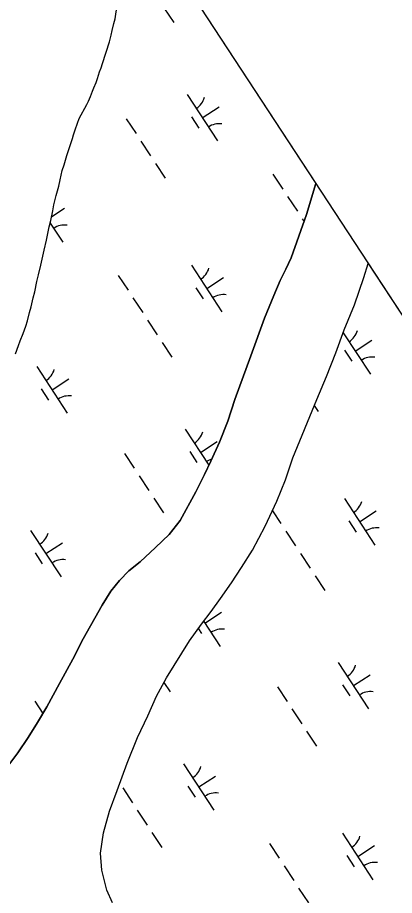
# Model space of a CAD drawing. Extents: x 3945642 to 3966284, y 206476 to 228921.
# Drawn here: x 3962446 to 3962785, y 216338 to 217128 of the extents above; entities that cross this region are included whole.
import ezdxf

# ---------------------------------------------------------------- set-up
doc = ezdxf.new("R2010")
doc.units = 0
for name, color, linetype in [('V-GRID-FRAM', 7, 'Continuous'), ('V-TOPO-SHOR', 7, 'Continuous'), ('V-WETL-SWMP', 7, 'Continuous')]:
    doc.layers.add(name, color=color, linetype=linetype)

msp = doc.modelspace()

# ---------------------------------------------------------------- linework, layer by layer
at = {"layer": 'V-GRID-FRAM'}
msp.add_lwpolyline([(3956474.97, 226502.08), (3964764.16, 213848.98), (3957669.11, 209282.64), (3949512.02, 222000.49), (3956474.97, 226502.08)], dxfattribs=at)
at = {"layer": 'V-TOPO-SHOR'}
for points in [[(3962517.69, 217073.07), (3962519.52, 217078.86), (3962520.95, 217082.65), (3962521.97, 217086.45), (3962528.29, 217105.83), (3962529.93, 217112.03), (3962530.75, 217116.03), (3962532.39, 217122.43), (3962533.42, 217126.62), (3962534.46, 217133.02), (3962535.28, 217136.82), (3962536.52, 217142.62), (3962538.55, 217148.61), (3962540.38, 217152.81), (3962542.82, 217159.4), (3962546.48, 217168.78), (3962548.11, 217173.38), (3962550.95, 217179.97), (3962553.79, 217185.96), (3962555.61, 217189.35), (3962558.45, 217195.14), (3962560.47, 217198.93), (3962563.51, 217205.12), (3962564.36, 217206.88)], [(3962443.75, 216825.27), (3962446.6, 216832.87), (3962448.02, 216836.86), (3962450.67, 216843.45), (3962453.11, 216850.24), (3962454.74, 216855.04), (3962456.58, 216862.43), (3962458.01, 216867.43), (3962459.66, 216875.63), (3962461.1, 216881.03), (3962462.95, 216890.22), (3962464.39, 216896.42), (3962466.64, 216905.01), (3962467.88, 216910.41), (3962469.73, 216918.61), (3962471.78, 216927.4), (3962472.4, 216930.4), (3962474.25, 216939.4), (3962475.69, 216945.2), (3962477.34, 216953.8), (3962478.18, 216959.4), (3962480.43, 216967.79), (3962482.68, 216976.18), (3962483.91, 216981.78), (3962485.77, 216990.18), (3962487.6, 216995.37), (3962490.05, 217003.57), (3962491.88, 217008.96), (3962493.31, 217013.56), (3962495.15, 217018.95), (3962495.97, 217022.35), (3962497.59, 217026.74), (3962499.63, 217032.74), (3962501.06, 217037.13), (3962508.14, 217049.5), (3962509.36, 217052.5), (3962511.19, 217056.89), (3962513.01, 217061.48), (3962514.23, 217064.68), (3962516.27, 217069.47), (3962517.69, 217073.07)], [(3962705.75, 216950.57), (3962713.9, 216978.61)], [(3962437.9, 216455.47), (3962445.96, 216466.15), (3962455.18, 216479.93), (3962463.64, 216493.63), (3962472, 216507.51), (3962483.52, 216528.53), (3962495.51, 216550.58), (3962504.85, 216568.89), (3962521.88, 216599.1), (3962529.48, 216611.67), (3962537.26, 216621.23), (3962545.88, 216629.93), (3962556, 216637.96), (3962569.91, 216650.88), (3962581.94, 216662.67), (3962591.9, 216675.22), (3962606.18, 216701.12), (3962613.99, 216716.8), (3962619.42, 216728.72), (3962627.43, 216745.9), (3962634.7, 216764.78), (3962641.03, 216784.23), (3962655.48, 216823.59), (3962667.73, 216857.31), (3962676.13, 216877.69), (3962681.86, 216891.21), (3962687.01, 216901.54), (3962691.77, 216911.68), (3962705.75, 216950.57)], [(3962531.09, 216331.29), (3962525.89, 216342.71), (3962521.39, 216360.63), (3962520.35, 216376.07), (3962522.9, 216394.32), (3962528.38, 216413.78), (3962535.37, 216432.37), (3962544.27, 216457.08), (3962553.63, 216480), (3962562.79, 216499.62), (3962570.8, 216517.27), (3962579.56, 216533.69), (3962600.46, 216567.08), (3962611.28, 216581.89), (3962619.92, 216593.52), (3962628.37, 216605.23), (3962638.15, 216619.3), (3962647.08, 216632.99), (3962657.15, 216648.46), (3962668.58, 216670.24), (3962679.06, 216692.77), (3962686.71, 216711.93), (3962693.23, 216731.66), (3962714.82, 216784.06), (3962723.51, 216804.91), (3962731.92, 216826.23), (3962739.57, 216846.8), (3962748.65, 216869.34), (3962757.17, 216894.05), (3962761.08, 216906.6)]]:
    msp.add_lwpolyline(points, dxfattribs=at)
at = {"layer": 'V-WETL-SWMP'}
for p, q in [((3962564.36, 217206.88), (3962713.9, 216978.61)), ((3962533.42, 217126.62), (3962534.46, 217133.02)), ((3962577.41, 217136.62), (3962586.18, 217123.23)), ((3962530.75, 217116.03), (3962532.39, 217122.43)), ((3962532.39, 217122.43), (3962533.42, 217126.62)), ((3962529.93, 217112.03), (3962530.75, 217116.03)), ((3962528.29, 217105.83), (3962529.93, 217112.03)), ((3962521.97, 217086.45), (3962528.29, 217105.83)), ((3962519.52, 217078.86), (3962520.95, 217082.66)), ((3962520.95, 217082.66), (3962521.97, 217086.45)), ((3962517.69, 217073.07), (3962519.52, 217078.86)), ((3962514.23, 217064.68), (3962516.26, 217069.47)), ((3962516.26, 217069.47), (3962517.69, 217073.07)), ((3962511.19, 217056.89), (3962513.01, 217061.48)), ((3962513.01, 217061.48), (3962514.23, 217064.68)), ((3962508.14, 217049.5), (3962509.36, 217052.5)), ((3962509.36, 217052.5), (3962511.19, 217056.89)), ((3962598.19, 217058.59), (3962625.59, 217016.77)), ((3962501.06, 217037.13), (3962508.14, 217049.5)), ((3962611.89, 217037.68), (3962626.95, 217047.54)), ((3962499.63, 217032.74), (3962501.06, 217037.13)), ((3962543.5, 217036.75), (3962552.27, 217023.37)), ((3962602.15, 217038.47), (3962608.73, 217028.43)), ((3962497.59, 217026.74), (3962499.63, 217032.74)), ((3962495.15, 217018.95), (3962495.97, 217022.35)), ((3962495.97, 217022.35), (3962497.59, 217026.74)), ((3962491.88, 217008.96), (3962493.31, 217013.56)), ((3962493.31, 217013.56), (3962495.15, 217018.95)), ((3962556.65, 217016.68), (3962565.42, 217003.29)), ((3962490.05, 217003.57), (3962491.88, 217008.96)), ((3962487.6, 216995.37), (3962490.05, 217003.57)), ((3962569.8, 216996.6), (3962578.57, 216983.22)), ((3962483.92, 216981.78), (3962485.77, 216990.18)), ((3962485.77, 216990.18), (3962487.6, 216995.37)), ((3962482.68, 216976.18), (3962483.92, 216981.78)), ((3962675.47, 216986.93), (3962684.24, 216973.54)), ((3962480.43, 216967.79), (3962482.68, 216976.18)), ((3962713.9, 216978.61), (3962705.75, 216950.57)), ((3962478.18, 216959.4), (3962480.43, 216967.79)), ((3962688.62, 216966.85), (3962697.39, 216953.47)), ((3962476.41, 216948.92), (3962487.81, 216956.39)), ((3962477.34, 216953.8), (3962478.18, 216959.4)), ((3962475.69, 216945.2), (3962477.34, 216953.8)), ((3962705.75, 216950.57), (3962691.77, 216911.68)), ((3962474.25, 216939.4), (3962475.69, 216945.2)), ((3962475.12, 216942.91), (3962486.45, 216925.62)), ((3962701.78, 216946.77), (3962703.46, 216944.2)), ((3962472.4, 216930.4), (3962474.25, 216939.4)), ((3962469.73, 216918.61), (3962471.78, 216927.4)), ((3962471.78, 216927.4), (3962472.4, 216930.4)), ((3962467.88, 216910.41), (3962469.73, 216918.61)), ((3962466.64, 216905.01), (3962467.88, 216910.41)), ((3962691.77, 216911.68), (3962687.01, 216901.54)), ((3962464.39, 216896.42), (3962466.64, 216905.01)), ((3962602.13, 216904.9), (3962629.53, 216863.07)), ((3962687.01, 216901.54), (3962681.86, 216891.21)), ((3962757.17, 216894.05), (3962761.08, 216906.6)), ((3962761.08, 216906.6), (3963240.22, 216175.21)), ((3962462.95, 216890.22), (3962464.39, 216896.42)), ((3962536.33, 216895.77), (3962545.1, 216882.39)), ((3962615.83, 216883.99), (3962630.88, 216893.85)), ((3962748.65, 216869.34), (3962757.17, 216894.05)), ((3962461.1, 216881.02), (3962462.95, 216890.22)), ((3962681.86, 216891.21), (3962676.13, 216877.69)), ((3962459.66, 216875.63), (3962461.1, 216881.02)), ((3962606.09, 216884.78), (3962612.66, 216874.74)), ((3962676.13, 216877.69), (3962667.73, 216857.31)), ((3962458.01, 216867.43), (3962459.66, 216875.63)), ((3962549.49, 216875.7), (3962558.25, 216862.32)), ((3962454.74, 216855.04), (3962456.58, 216862.43)), ((3962456.58, 216862.43), (3962458.01, 216867.43)), ((3962739.57, 216846.8), (3962748.65, 216869.34)), ((3962453.11, 216850.24), (3962454.74, 216855.04)), ((3962562.64, 216855.62), (3962571.41, 216842.24)), ((3962667.73, 216857.31), (3962655.48, 216823.59)), ((3962450.67, 216843.45), (3962453.11, 216850.24)), ((3962731.92, 216826.23), (3962739.57, 216846.8)), ((3962448.02, 216836.86), (3962450.67, 216843.45)), ((3962738.62, 216844.24), (3962763.11, 216806.85)), ((3962443.75, 216825.28), (3962446.6, 216832.87)), ((3962446.6, 216832.87), (3962448.02, 216836.86)), ((3962575.79, 216835.55), (3962584.56, 216822.16)), ((3962749.41, 216827.76), (3962764.47, 216837.62)), ((3962655.48, 216823.59), (3962641.03, 216784.23)), ((3962723.51, 216804.91), (3962731.92, 216826.23)), ((3962739.67, 216828.55), (3962746.25, 216818.51)), ((3962462.99, 216813.75), (3962490.39, 216771.92)), ((3962476.69, 216792.84), (3962491.75, 216802.7)), ((3962714.82, 216784.06), (3962723.51, 216804.91)), ((3962466.95, 216793.63), (3962473.52, 216783.59)), ((3962641.03, 216784.23), (3962634.7, 216764.78)), ((3962693.23, 216731.66), (3962714.82, 216784.06)), ((3962712.59, 216778.65), (3962716.09, 216773.3)), ((3962634.7, 216764.78), (3962627.43, 216745.9)), ((3962596.57, 216757.52), (3962617.79, 216725.14)), ((3962610.27, 216736.61), (3962625.33, 216746.47)), ((3962627.43, 216745.9), (3962619.42, 216728.72)), ((3962541.88, 216735.68), (3962550.65, 216722.3)), ((3962600.53, 216737.4), (3962607.11, 216727.36)), ((3962619.42, 216728.72), (3962613.99, 216716.8)), ((3962686.71, 216711.93), (3962693.23, 216731.66)), ((3962555.03, 216715.61), (3962563.8, 216702.22)), ((3962613.99, 216716.8), (3962606.18, 216701.12)), ((3962679.06, 216692.77), (3962686.71, 216711.93)), ((3962606.18, 216701.12), (3962591.9, 216675.22)), ((3962568.19, 216695.53), (3962576.95, 216682.15)), ((3962668.58, 216670.24), (3962679.06, 216692.77)), ((3962739.65, 216694.98), (3962767.05, 216653.16)), ((3962675.02, 216684.08), (3962682.62, 216672.47)), ((3962753.35, 216674.07), (3962768.4, 216683.93)), ((3962591.9, 216675.22), (3962581.94, 216662.67)), ((3962743.61, 216674.86), (3962750.18, 216664.82)), ((3962457.44, 216666.37), (3962484.84, 216624.55)), ((3962657.15, 216648.46), (3962668.58, 216670.24)), ((3962687.01, 216665.78), (3962695.77, 216652.4)), ((3962581.94, 216662.67), (3962569.92, 216650.88)), ((3962471.14, 216645.46), (3962486.19, 216655.32)), ((3962569.92, 216650.88), (3962556, 216637.97)), ((3962647.08, 216632.99), (3962657.15, 216648.46)), ((3962461.39, 216646.25), (3962467.97, 216636.21)), ((3962700.16, 216645.7), (3962708.93, 216632.32)), ((3962556, 216637.97), (3962545.88, 216629.93)), ((3962638.15, 216619.3), (3962647.08, 216632.99)), ((3962545.88, 216629.93), (3962537.26, 216621.23)), ((3962713.31, 216625.63), (3962722.08, 216612.24)), ((3962537.26, 216621.23), (3962529.48, 216611.67)), ((3962628.37, 216605.23), (3962638.15, 216619.3)), ((3962529.48, 216611.67), (3962521.88, 216599.1)), ((3962619.92, 216593.52), (3962628.37, 216605.23)), ((3962521.88, 216599.1), (3962504.85, 216568.89)), ((3962611.28, 216581.89), (3962619.92, 216593.52)), ((3962614.21, 216582.92), (3962629.27, 216592.78)), ((3962600.46, 216567.08), (3962611.28, 216581.89)), ((3962608.32, 216577.83), (3962611.04, 216573.67)), ((3962613.19, 216584.46), (3962627.91, 216562)), ((3962504.85, 216568.89), (3962495.51, 216550.58)), ((3962579.56, 216533.69), (3962600.46, 216567.08)), ((3962495.51, 216550.58), (3962483.52, 216528.53)), ((3962734.1, 216547.6), (3962761.49, 216505.78)), ((3962570.8, 216517.27), (3962579.56, 216533.69)), ((3962747.79, 216526.69), (3962762.85, 216536.55)), ((3962483.52, 216528.53), (3962472, 216507.51)), ((3962577.37, 216529.59), (3962582.94, 216521.09)), ((3962679.4, 216525.76), (3962688.17, 216512.38)), ((3962738.05, 216527.48), (3962744.63, 216517.44)), ((3962562.78, 216499.62), (3962570.8, 216517.27)), ((3962461.37, 216512.68), (3962468.53, 216501.75)), ((3962472, 216507.51), (3962463.64, 216493.63)), ((3962553.63, 216480), (3962562.78, 216499.62)), ((3962692.55, 216505.69), (3962701.32, 216492.31)), ((3962463.64, 216493.63), (3962455.18, 216479.93)), ((3962705.71, 216485.61), (3962714.47, 216472.23)), ((3962455.18, 216479.93), (3962445.96, 216466.15)), ((3962544.27, 216457.08), (3962553.63, 216480)), ((3962445.96, 216466.15), (3962437.9, 216455.47)), ((3962535.37, 216432.37), (3962544.27, 216457.08)), ((3962594.96, 216456.45), (3962622.36, 216414.63)), ((3962608.66, 216435.54), (3962623.71, 216445.4)), ((3962598.91, 216436.33), (3962605.49, 216426.29)), ((3962528.38, 216413.78), (3962535.37, 216432.37)), ((3962540.26, 216434.61), (3962549.03, 216421.23)), ((3962522.9, 216394.32), (3962528.38, 216413.78)), ((3962553.42, 216414.54), (3962562.18, 216401.15)), ((3962520.35, 216376.07), (3962522.9, 216394.32)), ((3962566.57, 216394.46), (3962575.34, 216381.08)), ((3962738.03, 216393.91), (3962765.43, 216352.08)), ((3962672.24, 216384.78), (3962681, 216371.4)), ((3962751.73, 216373), (3962766.79, 216382.86)), ((3962521.38, 216360.63), (3962520.35, 216376.07)), ((3962741.99, 216373.79), (3962748.56, 216363.75)), ((3962685.39, 216364.71), (3962694.16, 216351.33)), ((3962525.89, 216342.71), (3962521.38, 216360.63)), ((3962531.1, 216331.29), (3962525.89, 216342.71)), ((3962698.54, 216344.63), (3962707.31, 216331.25))]:
    msp.add_line(p, q, dxfattribs=at)
for centre, start, end in [((3962596.95, 217060.91), 302.45745, 344.00111), ((3962627.23, 217014.7), 82.45745, 124.00111), ((3962488.09, 216923.55), 82.45745, 124.00111), ((3962600.89, 216907.22), 302.45745, 344.00111), ((3962631.16, 216861.01), 82.45745, 124.00111), ((3962734.48, 216851), 302.45745, 344.00111), ((3962764.75, 216804.79), 82.45745, 124.00111), ((3962461.75, 216816.07), 302.45745, 344.00111), ((3962492.02, 216769.86), 82.45745, 124.00111), ((3962595.34, 216759.84), 302.45745, 344.00111), ((3962625.61, 216713.63), 107.83127, 124.00111), ((3962738.41, 216697.3), 302.45745, 344.00111), ((3962768.68, 216651.09), 82.45745, 124.00111), ((3962456.2, 216668.69), 302.45745, 344.00111), ((3962486.47, 216622.48), 82.45745, 124.00111), ((3962629.54, 216559.94), 82.45745, 124.00111), ((3962732.86, 216549.93), 302.45745, 344.00111), ((3962763.13, 216503.72), 82.45745, 124.00111), ((3962593.72, 216458.77), 302.45745, 344.00111), ((3962623.99, 216412.56), 82.45745, 124.00111), ((3962736.79, 216396.23), 302.45745, 344.00111), ((3962767.06, 216350.02), 82.45745, 124.00111)]:
    msp.add_arc(centre, 17.62, start, end, dxfattribs=at)

doc.saveas('drawing.dxf')
